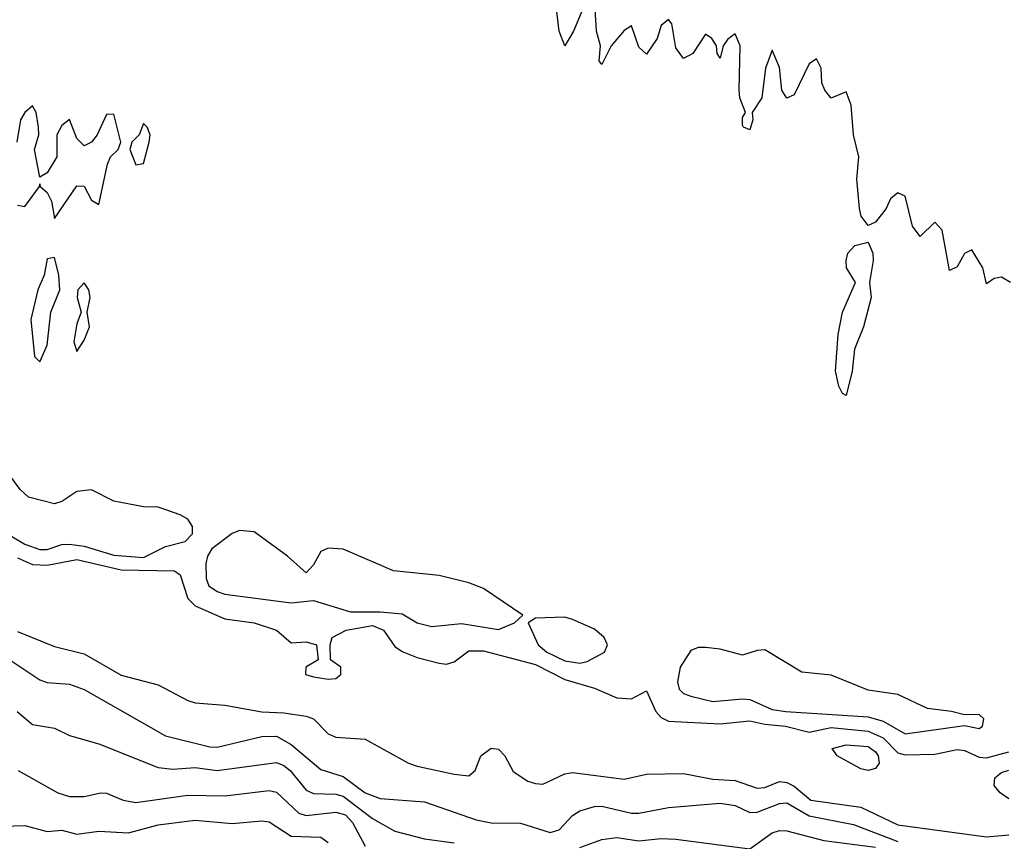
# Model space of a CAD drawing. Header units: metres. Extents: x -46681 to -43747, y -240911 to -237677.
# Tile 351 of 656: x -44454 to -44387, y -240433 to -240377. Entities that reach past the tile are written whole.
import ezdxf

# ---------------------------------------------------------------- set-up
doc = ezdxf.new("R2010")
doc.units = ezdxf.units.M
doc.layers.add('CONTOUR_INDEX', color=1, linetype='Continuous')
doc.layers.add('CONTOUR_INTER', color=3, linetype='Continuous')

msp = doc.modelspace()

# ---------------------------------------------------------------- linework, layer by layer
at = {"layer": 'CONTOUR_INDEX'}
for points, elevation in [([(-44415.898, -240376.52), (-44416.516, -240378.02), (-44417.095, -240379.001), (-44417.483, -240378.02), (-44417.661, -240376.52)], 75), ([(-44386.983, -240395.02), (-44387.595, -240394.655), (-44388.095, -240394.751), (-44388.595, -240395.094), (-44388.853, -240394.02), (-44389.595, -240392.814), (-44390.095, -240393.05), (-44390.595, -240393.953), (-44391.095, -240394.195), (-44391.595, -240391.484), (-44392.095, -240390.943), (-44393.095, -240391.897), (-44393.595, -240391.208), (-44394.095, -240389.187), (-44394.595, -240388.956), (-44395.095, -240389.353), (-44395.396, -240390.02), (-44396.095, -240390.938), (-44396.595, -240391.162), (-44397.071, -240390.52), (-44397.177, -240390.02), (-44397.37, -240388.02), (-44397.243, -240386.52), (-44397.602, -240385.02), (-44397.76, -240383.02), (-44398.095, -240382.12), (-44399.095, -240382.541), (-44399.537, -240382.02), (-44399.739, -240381.52), (-44399.788, -240380.52), (-44400.095, -240379.899), (-44400.595, -240380.222), (-44401.595, -240382.333), (-44402.095, -240382.546), (-44402.433, -240382.02), (-44402.595, -240380.475), (-44403.095, -240379.3), (-44403.531, -240380.52), (-44403.797, -240382.52), (-44404.436, -240383.52), (-44404.394, -240384.02), (-44404.595, -240384.688), (-44405.03, -240384.52), (-44405.095, -240384.381), (-44405.095, -240383.853), (-44404.885, -240383.52), (-44405.281, -240382.52), (-44405.323, -240382.02), (-44405.247, -240379.02), (-44405.595, -240378.2), (-44406.095, -240378.564), (-44406.409, -240379.02), (-44406.595, -240379.835), (-44406.801, -240379.52), (-44406.86, -240379.02), (-44407.168, -240378.52), (-44407.595, -240378.228), (-44408.45, -240379.52), (-44409.095, -240379.861), (-44409.595, -240379.155), (-44409.874, -240377.52), (-44410.095, -240377.222), (-44410.595, -240377.644), (-44410.863, -240378.52), (-44411.595, -240379.582), (-44412.095, -240379.092), (-44412.595, -240377.663), (-44413.095, -240377.973), (-44413.976, -240379.02), (-44414.595, -240380.27), (-44414.776, -240380.02), (-44414.693, -240379.02), (-44414.957, -240378.02), (-44415.065, -240376.52)], 75), ([(-44397.495, -240392.52), (-44396.595, -240392.285), (-44396.281, -240393.02), (-44396.253, -240393.52), (-44396.515, -240395.02), (-44396.398, -240396.02), (-44396.918, -240398.02), (-44397.517, -240399.52), (-44397.674, -240401.02), (-44398.095, -240402.651), (-44398.346, -240402.52), (-44398.595, -240402.02), (-44398.803, -240401.02), (-44398.629, -240398.52), (-44398.343, -240397.02), (-44397.464, -240395.02), (-44398.057, -240394.02), (-44398.098, -240393.52), (-44397.967, -240393.02), (-44397.495, -240392.52)], 75), ([(-44454.095, -240413.641), (-44453.095, -240414.092), (-44452.095, -240414.13), (-44450.095, -240413.74), (-44447.095, -240414.454), (-44443.482, -240414.52), (-44443.095, -240414.773), (-44442.595, -240416.382), (-44442.095, -240416.87), (-44440.095, -240417.747), (-44438.107, -240418.02), (-44436.595, -240418.518), (-44435.595, -240419.371), (-44434.595, -240419.308), (-44433.885, -240419.52), (-44433.77, -240420.52), (-44434.616, -240421.02), (-44434.641, -240421.52), (-44434.095, -240421.669), (-44433.095, -240421.835), (-44432.595, -240421.783), (-44432.246, -240421.52), (-44432.257, -240421.02), (-44432.941, -240420.52), (-44432.966, -240419.52), (-44432.838, -240419.02), (-44431.883, -240418.52), (-44430.095, -240418.219), (-44429.363, -240418.52), (-44428.595, -240419.634), (-44428.095, -240419.959), (-44427.095, -240420.365), (-44425.595, -240420.753), (-44425.095, -240420.823), (-44424.595, -240420.675), (-44423.595, -240419.924), (-44422.595, -240419.921), (-44419.095, -240420.836), (-44417.095, -240421.849), (-44415.095, -240422.444), (-44413.595, -240423.089), (-44412.595, -240423.157), (-44411.595, -240422.628), (-44410.946, -240424.02), (-44410.595, -240424.433), (-44410.095, -240424.679), (-44406.595, -240424.866), (-44404.595, -240424.653), (-44403.595, -240424.887), (-44402.191, -240425.02), (-44400.595, -240425.417), (-44399.095, -240425.103), (-44396.595, -240425.355), (-44395.595, -240425.796), (-44394.595, -240426.829), (-44394.095, -240426.964), (-44392.095, -240426.916), (-44390.595, -240426.594), (-44390.095, -240426.654), (-44389.095, -240427.106), (-44388.595, -240427.16), (-44387.095, -240426.762)], 75), ([(-44455.095, -240431.779), (-44453.595, -240431.734), (-44452.095, -240432.128), (-44451.095, -240432.051), (-44450.095, -240432.314), (-44448.595, -240432.121), (-44446.595, -240432.217), (-44444.595, -240431.685), (-44442.095, -240431.376), (-44439.595, -240431.595), (-44437.595, -240431.416), (-44437.095, -240431.481), (-44435.595, -240432.461), (-44433.595, -240432.523), (-44433.095, -240432.891)], 80)]:
    msp.add_lwpolyline(points, dxfattribs=dict(at, elevation=elevation))
at = {"layer": 'CONTOUR_INTER'}
for points, elevation in [([(-44453.095, -240383.067), (-44453.595, -240383.527), (-44453.906, -240384.02), (-44454.151, -240385.52)], 74), ([(-44454.095, -240389.793), (-44453.595, -240389.883), (-44452.605, -240388.52), (-44452.595, -240388.351), (-44452.574, -240388.52), (-44452.095, -240388.926), (-44451.795, -240389.52), (-44451.595, -240390.698), (-44450.095, -240388.476), (-44449.595, -240388.495), (-44449.095, -240389.455), (-44448.595, -240389.746), (-44448.01, -240387.02), (-44447.824, -240386.52), (-44447.307, -240386.02), (-44447.106, -240385.52), (-44447.595, -240383.624), (-44448.095, -240383.664), (-44448.709, -240385.02), (-44449.095, -240385.525), (-44449.595, -240385.781), (-44450.095, -240385.287), (-44450.595, -240383.992), (-44451.095, -240384.387), (-44451.441, -240385.02), (-44451.452, -240386.52), (-44452.095, -240387.59), (-44452.595, -240387.888), (-44452.941, -240386.02), (-44452.652, -240385.02), (-44452.677, -240384.52), (-44452.849, -240383.52), (-44453.095, -240383.067)], 74), ([(-44445.595, -240384.263), (-44445.877, -240385.02), (-44446.369, -240385.52), (-44446.5, -240386.02), (-44446.095, -240387.051), (-44445.595, -240386.958), (-44445.21, -240385.52), (-44445.126, -240385.02), (-44445.327, -240384.52), (-44445.595, -240384.263)], 74), ([(-44452.095, -240393.412), (-44452.305, -240394.52), (-44452.731, -240395.52), (-44453.201, -240397.52), (-44452.959, -240400.02), (-44452.595, -240400.37), (-44452.095, -240399.263), (-44451.845, -240397.02), (-44451.241, -240395.52), (-44451.306, -240394.52), (-44451.595, -240393.326), (-44452.095, -240393.412)], 74), ([(-44449.595, -240395.036), (-44450.018, -240395.52), (-44450.076, -240396.02), (-44449.806, -240397.02), (-44450.095, -240397.804), (-44450.294, -240399.02), (-44450.095, -240399.69), (-44449.595, -240398.916), (-44449.243, -240398.02), (-44449.382, -240397.02), (-44449.192, -240396.02), (-44449.286, -240395.52), (-44449.595, -240395.036)], 74), ([(-44455.639, -240411.52), (-44453.595, -240412.714), (-44452.595, -240413.065), (-44452.095, -240413.059), (-44451.095, -240412.74), (-44450.595, -240412.713), (-44449.595, -240412.85), (-44447.595, -240413.441), (-44445.595, -240413.61), (-44444.095, -240412.874), (-44442.763, -240412.52), (-44442.266, -240412.02), (-44442.274, -240411.52), (-44442.577, -240411.02), (-44443.095, -240410.715), (-44444.595, -240410.213), (-44445.595, -240410.186), (-44447.595, -240409.806), (-44449.095, -240409.04), (-44450.095, -240409.156), (-44451.095, -240409.816), (-44451.595, -240409.981), (-44453.359, -240409.52), (-44453.917, -240409.02), (-44454.595, -240408.086)], 74), ([(-44439.595, -240411.996), (-44440.966, -240413.02), (-44441.269, -240413.52), (-44441.36, -240414.02), (-44441.358, -240415.02), (-44441.165, -240415.52), (-44440.595, -240415.915), (-44440.095, -240416.081), (-44435.595, -240416.675), (-44434.095, -240416.515), (-44431.595, -240417.292), (-44429.595, -240417.273), (-44428.095, -240417.426), (-44427.095, -240418.031), (-44426.095, -240418.28), (-44424.095, -240418.069), (-44421.595, -240418.482), (-44420.51, -240418.02), (-44419.952, -240417.52), (-44422.595, -240415.709), (-44423.595, -240415.333), (-44425.595, -240414.828), (-44428.676, -240414.52), (-44432.095, -240413.04), (-44433.095, -240412.985), (-44433.595, -240413.202), (-44434.095, -240414.112), (-44434.595, -240414.65), (-44435.848, -240413.52), (-44438.095, -240411.883), (-44439.095, -240411.779), (-44439.595, -240411.996)], 74), ([(-44419.095, -240417.707), (-44419.589, -240418.02), (-44418.903, -240419.52), (-44418.32, -240420.02), (-44417.095, -240420.604), (-44416.095, -240420.762), (-44415.595, -240420.644), (-44414.429, -240420.02), (-44414.211, -240419.52), (-44414.453, -240419.02), (-44415.095, -240418.455), (-44416.595, -240417.807), (-44417.095, -240417.651), (-44419.095, -240417.707)], 74), ([(-44454.095, -240418.615), (-44451.595, -240419.627), (-44449.595, -240420.124), (-44447.095, -240421.569), (-44444.595, -240422.214), (-44442.595, -240423.291), (-44442.095, -240423.447), (-44440.095, -240423.594), (-44437.595, -240424.053), (-44436.095, -240424.106), (-44434.595, -240424.342), (-44434.085, -240424.52), (-44433.095, -240425.524), (-44432.595, -240425.756), (-44430.595, -240425.888), (-44427.676, -240427.52), (-44427.095, -240427.714), (-44424.595, -240428.271), (-44423.595, -240428.378), (-44423.161, -240428.02), (-44422.794, -240427.02), (-44422.095, -240426.5), (-44421.595, -240426.569), (-44421.16, -240427.02), (-44420.595, -240428.08), (-44419.595, -240428.742), (-44419.095, -240428.9), (-44418.595, -240428.937), (-44417.095, -240428.243), (-44416.595, -240428.153), (-44413.095, -240428.592), (-44411.595, -240428.252), (-44409.095, -240428.216), (-44407.095, -240428.6), (-44405.595, -240428.695), (-44404.095, -240429.218), (-44403.595, -240429.172), (-44402.595, -240428.765), (-44402.095, -240428.816), (-44401.595, -240429.077), (-44400.484, -240430.02), (-44397.095, -240430.492), (-44394.595, -240431.688), (-44388.595, -240432.497), (-44387.095, -240432.373)], 76), ([(-44408.595, -240419.907), (-44409.305, -240421.02), (-44409.482, -240422.02), (-44409.37, -240422.52), (-44409.095, -240422.813), (-44408.595, -240422.984), (-44407.095, -240423.354), (-44405.095, -240423.159), (-44404.595, -240423.219), (-44403.095, -240423.889), (-44402.174, -240424.02), (-44396.595, -240424.375), (-44395.595, -240424.682), (-44394.095, -240425.545), (-44390.095, -240424.969), (-44389.095, -240425.174), (-44388.884, -240425.02), (-44388.787, -240424.52), (-44389.095, -240424.235), (-44390.095, -240424.254), (-44390.972, -240424.02), (-44392.595, -240423.824), (-44394.595, -240422.869), (-44396.595, -240422.588), (-44399.095, -240421.566), (-44401.095, -240421.364), (-44403.595, -240419.857), (-44404.095, -240419.892), (-44405.095, -240420.214), (-44406.595, -240419.814), (-44407.595, -240419.691), (-44408.095, -240419.692), (-44408.595, -240419.907)], 74), ([(-44455.095, -240420.223), (-44452.595, -240421.876), (-44452.095, -240422.055), (-44450.595, -240422.168), (-44449.595, -240422.525), (-44444.095, -240425.672), (-44441.095, -240426.404), (-44440.595, -240426.428), (-44437.595, -240425.718), (-44436.595, -240425.693), (-44435.595, -240426.249), (-44433.595, -240427.954), (-44432.095, -240428.426), (-44430.595, -240429.52), (-44429.595, -240429.896), (-44426.595, -240430.129), (-44423.095, -240431.359), (-44422.095, -240431.547), (-44420.095, -240431.572), (-44418.095, -240432.205), (-44417.481, -240432.02), (-44416.595, -240431.063), (-44416.095, -240430.736), (-44415.095, -240430.452), (-44414.595, -240430.42), (-44412.595, -240430.898), (-44412.095, -240430.895), (-44410.095, -240430.505), (-44406.595, -240430.223), (-44405.595, -240430.384), (-44404.595, -240430.849), (-44404.095, -240430.824), (-44402.595, -240430.238), (-44402.095, -240430.205), (-44400.595, -240431.087), (-44397.595, -240431.662), (-44394.595, -240432.815)], 77), ([(-44454.114, -240424.02), (-44453.095, -240424.913), (-44451.595, -240425.148), (-44450.595, -240425.654), (-44448.595, -240426.213), (-44444.595, -240427.802), (-44443.595, -240427.92), (-44442.095, -240427.812), (-44440.595, -240428.007), (-44436.595, -240427.48), (-44436.095, -240427.667), (-44435.673, -240428.02), (-44434.595, -240429.334), (-44434.095, -240429.56), (-44432.595, -240429.603), (-44432.095, -240429.759), (-44430.095, -240431.258), (-44428.595, -240432.106), (-44426.595, -240432.643), (-44424.595, -240432.909)], 78), ([(-44399.029, -240426.52), (-44398.095, -240426.275), (-44396.595, -240426.387), (-44396.095, -240426.751), (-44395.925, -240427.02), (-44395.866, -240427.52), (-44396.095, -240427.881), (-44396.595, -240428.022), (-44397.095, -240427.906), (-44398.696, -240427.02), (-44399.029, -240426.52)], 76), ([(-44454.066, -240428.02), (-44451.365, -240429.52), (-44450.595, -240429.78), (-44449.595, -240429.773), (-44448.463, -240429.52), (-44448.095, -240429.553), (-44446.967, -240430.02), (-44446.095, -240430.175), (-44442.595, -240429.688), (-44440.095, -240429.72), (-44437.095, -240429.363), (-44436.595, -240429.488), (-44435.095, -240430.901), (-44434.595, -240431.051), (-44432.595, -240430.836), (-44431.939, -240431.02), (-44431.45, -240431.52), (-44430.595, -240433.132)], 79), ([(-44387.095, -240429.921), (-44387.68, -240429.52), (-44388.078, -240429.02), (-44388.043, -240428.52), (-44387.595, -240428.145), (-44387.095, -240427.982)], 76), ([(-44416.095, -240433.218), (-44414.595, -240432.686), (-44413.595, -240432.536), (-44412.095, -240432.778), (-44410.595, -240432.612), (-44409.595, -240432.648), (-44404.595, -240433.321), (-44403.095, -240432.224), (-44402.595, -240432.076), (-44402.095, -240432.101), (-44399.595, -240432.754), (-44396.095, -240433.202)], 78)]:
    msp.add_lwpolyline(points, dxfattribs=dict(at, elevation=elevation))

doc.saveas('drawing.dxf')
